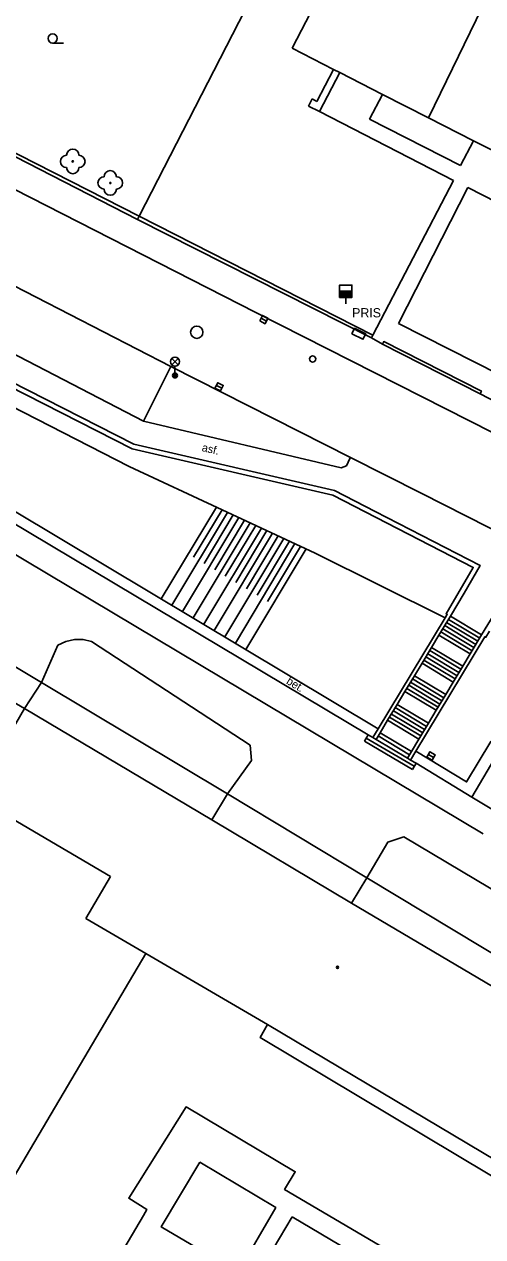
# Model space of a CAD drawing. Extents: x -600309 to -598967, y -1161267 to -1160292.
# Drawn here: x -600171.8 to -600134.5, y -1160858.6 to -1160760.1 of the extents above; entities that cross this region are included whole.
import ezdxf

# ---------------------------------------------------------------- set-up
doc = ezdxf.new("R2010")
doc.units = 0
for name, color, linetype in [('Level 10', 7, 'Continuous'), ('Level 11', 7, 'Continuous'), ('Level 14', 7, 'Continuous'), ('Level 15', 7, 'Continuous'), ('Level 22', 7, 'Continuous'), ('Level 24', 7, 'Continuous'), ('Level 27', 7, 'Continuous'), ('Level 28', 7, 'Continuous'), ('Level 33', 7, 'Continuous'), ('Level 36', 7, 'Continuous'), ('Level 39', 7, 'Continuous'), ('Level 40', 7, 'Continuous'), ('Level 41', 7, 'Continuous'), ('Level 5', 7, 'Continuous'), ('Level 7', 7, 'Continuous'), ('Level 8', 7, 'Continuous')]:
    doc.layers.add(name, color=color, linetype=linetype)

msp = doc.modelspace()

# ---------------------------------------------------------------- linework, layer by layer
at = {"layer": 'Level 10'}
for points in [[(-600159.88, -1160787.89), (-600184.5, -1160775.24), (-600193.63, -1160770.49)], [(-600179.12, -1160770.15), (-600152.98, -1160783.51)], [(-600152.98, -1160783.51), (-600124.1022, -1160798.1542), (-600119.2199, -1160800.63)], [(-600145.28, -1160795.28), (-600159.88, -1160787.89)], [(-600139.56, -1160798.19), (-600145.28, -1160795.28)], [(-600040.57, -1160847.6599), (-600070.09, -1160833.36), (-600088.17, -1160824.28), (-600121.57, -1160807.3172), (-600123.12, -1160806.53), (-600128.62, -1160803.73), (-600139.56, -1160798.19)]]:
    msp.add_lwpolyline(points, dxfattribs=at)
at = {"layer": 'Level 11'}
for points in [[(-600146.65, -1160763.76), (-600148.02, -1160766.36)], [(-600146.1599, -1160764.02), (-600147.8, -1160767.19)], [(-600148.4, -1160766.15), (-600148.68, -1160766.74)], [(-600148.68, -1160766.74), (-600147.8, -1160767.19)], [(-600148.02, -1160766.36), (-600148.4, -1160766.15)], [(-600142.68, -1160765.81), (-600143.74, -1160767.81)], [(-600147.8, -1160767.19), (-600136.9099, -1160772.8)], [(-600143.74, -1160767.81), (-600136.36, -1160771.56)], [(-600136.36, -1160771.56), (-600135.29, -1160769.57)], [(-600193.63, -1160770.49), (-600196.05, -1160775.11), (-600177.29, -1160784.45), (-600162.09, -1160792.34)], [(-600136.9099, -1160772.8), (-600143.4699, -1160785.35)], [(-600141.39, -1160784.4), (-600135.77, -1160773.36)], [(-600135.77, -1160773.36), (-600127.56, -1160777.55)], [(-600202.1, -1160781.95), (-600172.56, -1160799.64), (-600143.03, -1160817.33)], [(-600141.39, -1160784.4), (-600133.1599, -1160788.58)], [(-600162.09, -1160792.34), (-600159.88, -1160787.89)], [(-600162.09, -1160792.34), (-600146.03, -1160796.14), (-600145.62, -1160795.9699), (-600145.3273, -1160795.376), (-600145.28, -1160795.28)], [(-600134.52, -1160825.86), (-600176.96, -1160800.51), (-600176.71, -1160798.19)], [(-600173.04, -1160800.38), (-600143.84, -1160817.81)], [(-600137.63, -1160808.95), (-600135.1, -1160810.4699)], [(-600137.48, -1160808.69), (-600134.95, -1160810.2199)], [(-600137.32, -1160808.44), (-600134.79, -1160809.96)], [(-600137.17, -1160808.18), (-600134.64, -1160809.7)], [(-600170.37, -1160813.57), (-600177.78, -1160809.13)], [(-600138.1, -1160809.7199), (-600135.57, -1160811.25)], [(-600137.94, -1160809.46), (-600135.4099, -1160810.99)], [(-600137.79, -1160809.21), (-600135.26, -1160810.73)], [(-600170.37, -1160813.57), (-600169.04, -1160810.55)], [(-600169.04, -1160810.55), (-600168.4, -1160810.25), (-600167.7, -1160810.09), (-600166.99, -1160810.09), (-600166.3, -1160810.24)], [(-600166.3, -1160810.24), (-600153.44, -1160818.67), (-600153.31, -1160819.9099), (-600155.28, -1160822.62)], [(-600138.85, -1160810.98), (-600136.32, -1160812.5)], [(-600138.7, -1160810.7199), (-600136.17, -1160812.24)], [(-600139.4699, -1160812), (-600136.94, -1160813.53)], [(-600139.32, -1160811.75), (-600136.79, -1160813.27)], [(-600139.1599, -1160811.49), (-600136.63, -1160813.02)], [(-600139.01, -1160811.23), (-600136.48, -1160812.76)], [(-600140.09, -1160813.02), (-600137.55, -1160814.55)], [(-600171.74, -1160815.67), (-600170.37, -1160813.57)], [(-600170.37, -1160813.57), (-600155.28, -1160822.62)], [(-600140.55, -1160813.8), (-600138.02, -1160815.32)], [(-600140.4, -1160813.54), (-600137.86, -1160815.06)], [(-600140.24, -1160813.28), (-600137.71, -1160814.81)], [(-600140.86, -1160814.31), (-600138.32, -1160815.83)], [(-600140.71, -1160814.05), (-600138.17, -1160815.58)], [(-600141.8, -1160815.87), (-600139.27, -1160817.4)], [(-600141.65, -1160815.61), (-600139.11, -1160817.14)], [(-600141.49, -1160815.36), (-600138.96, -1160816.88)], [(-600142.27, -1160816.64), (-600139.73, -1160818.17)], [(-600142.11, -1160816.38), (-600139.58, -1160817.9099)], [(-600141.96, -1160816.13), (-600139.42, -1160817.65)], [(-600144.1599, -1160818.34), (-600143.84, -1160817.81)], [(-600143.84, -1160817.81), (-600143.46, -1160818.04)], [(-600143.03, -1160817.9099), (-600140.49, -1160819.44)], [(-600142.88, -1160817.65), (-600140.34, -1160819.18)], [(-600144.1599, -1160818.34), (-600140.26, -1160820.63)], [(-600144.01, -1160818.08), (-600140.11, -1160820.37)], [(-600143.2, -1160818.19), (-600140.6599, -1160819.71)], [(-600139.9699, -1160819.1599), (-600135.86, -1160821.64), (-600133.89, -1160818.35), (-600113.76, -1160830.38), (-600093.62, -1160842.4099), (-600090.98, -1160837.96), (-600073.1599, -1160848.64), (-600077.17, -1160855.4)], [(-600140.26, -1160820.63), (-600139.96, -1160820.13)], [(-600155.28, -1160822.62), (-600156.54, -1160824.73)], [(-600143.9699, -1160829.43), (-600155.28, -1160822.62)], [(-600118.17, -1160844.98), (-600116.24, -1160842.03), (-600116.55, -1160840.65), (-600140.95, -1160826.11), (-600142.25, -1160826.54), (-600143.9699, -1160829.43)], [(-600143.9699, -1160829.43), (-600145.2, -1160831.5)], [(-600118.17, -1160844.98), (-600143.9699, -1160829.43)], [(-600125.33, -1160857.24), (-600125.96, -1160858.35), (-600152.61, -1160842.4099), (-600152.03, -1160841.36)], [(-600173.54, -1160876.29), (-600162.08, -1160856.87), (-600161.82, -1160856.37), (-600163.28, -1160855.4699), (-600158.63, -1160848.05), (-600149.77, -1160853.32), (-600150.63, -1160854.75), (-600138.35, -1160861.98), (-600137.55, -1160860.67), (-600130.4, -1160864.89)], [(-600157.52, -1160852.53), (-600151.35, -1160856.2199), (-600154.4099, -1160861.4699), (-600160.64, -1160857.8), (-600157.52, -1160852.53)], [(-600150.03, -1160856.99), (-600140.71, -1160862.51), (-600142.88, -1160865.9), (-600152.08, -1160860.45), (-600150.03, -1160856.99)]]:
    msp.add_lwpolyline(points, dxfattribs=at)
at = {"layer": 'Level 14'}
msp.add_lwpolyline([(-600137.6, -1160808.31), (-600148.14, -1160803.06), (-600163.25, -1160796.03), (-600181.48, -1160786.68), (-600198.92, -1160777.61), (-600208.88, -1160772.06), (-600225.76, -1160762.27), (-600241.11, -1160752.85)], dxfattribs=at)
at = {"layer": 'Level 15'}
for points in [[(-600156.17, -1160799.32), (-600160.64, -1160806.78)], [(-600155.26, -1160799.75), (-600159.78, -1160807.3)], [(-600154.35, -1160800.17), (-600158.92, -1160807.81)], [(-600155.71, -1160799.54), (-600158.02, -1160803.39)], [(-600154.8, -1160799.96), (-600157.1599, -1160803.9)], [(-600153.43, -1160800.6), (-600158.06, -1160808.32)], [(-600152.52, -1160801.02), (-600157.2, -1160808.84)], [(-600153.89, -1160800.38), (-600156.3, -1160804.4099)], [(-600152.98, -1160800.81), (-600155.45, -1160804.93)], [(-600151.61, -1160801.45), (-600156.35, -1160809.35)], [(-600150.7, -1160801.87), (-600155.49, -1160809.87)], [(-600152.07, -1160801.23), (-600154.59, -1160805.44)], [(-600151.1599, -1160801.6599), (-600153.73, -1160805.96)], [(-600150.24, -1160802.08), (-600152.87, -1160806.4699)], [(-600149.79, -1160802.29), (-600154.63, -1160810.38)], [(-600148.88, -1160802.7199), (-600153.77, -1160810.89)], [(-600149.33, -1160802.51), (-600152.01, -1160806.98)]]:
    msp.add_lwpolyline(points, dxfattribs=at)
at = {"layer": 'Level 22'}
for centre in [(-600167.83, -1160771.24), (-600164.78, -1160772.99)]:
    msp.add_circle(centre, 0.05, dxfattribs=at)
for centre, start, end in [((-600167.83, -1160770.74), 0, 180), ((-600168.33, -1160771.24), 90, 270), ((-600167.33, -1160771.24), 270, 90), ((-600167.83, -1160771.74), 180, 0), ((-600165.28, -1160772.99), 90, 270), ((-600164.78, -1160772.49), 0, 180), ((-600164.28, -1160772.99), 270, 90), ((-600164.78, -1160773.49), 180, 0)]:
    msp.add_arc(centre, 0.5, start, end, dxfattribs=at)
at = {"layer": 'Level 24'}
msp.add_lwpolyline([(-600145.169, -1160785.2459), (-600144.2699, -1160785.6836), (-600144.051, -1160785.2341), (-600144.9501, -1160784.7964)], close=True, dxfattribs=at)
at = {"layer": 'Level 27'}
for p, q in [((-600152.5428, -1160783.9765), (-600152.0972, -1160784.2035)), ((-600156.1728, -1160789.4365), (-600155.7272, -1160789.6635)), ((-600138.9644, -1160819.4115), (-600138.5356, -1160819.6685))]:
    msp.add_line(p, q, dxfattribs=at)
for points in [[(-600152.6562, -1160784.1993), (-600152.2107, -1160784.4262), (-600151.9838, -1160783.9807), (-600152.4293, -1160783.7538)], [(-600156.2862, -1160789.6593), (-600155.8407, -1160789.8862), (-600155.6138, -1160789.4407), (-600156.0593, -1160789.2138)], [(-600139.0929, -1160819.626), (-600138.664, -1160819.8829), (-600138.4071, -1160819.454), (-600138.836, -1160819.1971)]]:
    msp.add_lwpolyline(points, close=True, dxfattribs=at)
msp.add_circle((-600157.76, -1160785.12), 0.5, dxfattribs=at)
at = {"layer": 'Level 28'}
for p, q in [((-600146.17, -1160781.79), (-600145.17, -1160781.79)), ((-600146.17, -1160781.84), (-600145.17, -1160781.84)), ((-600146.17, -1160781.89), (-600145.17, -1160781.89)), ((-600146.17, -1160781.94), (-600145.17, -1160781.94)), ((-600146.17, -1160781.99), (-600145.17, -1160781.99)), ((-600146.17, -1160782.04), (-600145.17, -1160782.04)), ((-600146.17, -1160782.09), (-600145.17, -1160782.09)), ((-600146.17, -1160782.14), (-600145.17, -1160782.14)), ((-600146.17, -1160782.19), (-600145.17, -1160782.19)), ((-600146.17, -1160782.24), (-600145.17, -1160782.24)), ((-600145.67, -1160782.29), (-600145.67, -1160782.82))]:
    msp.add_line(p, q, dxfattribs=at)
msp.add_lwpolyline([(-600146.17, -1160782.29), (-600145.17, -1160782.29), (-600145.17, -1160781.29), (-600146.17, -1160781.29)], close=True, dxfattribs=at)
msp.add_circle((-600148.36, -1160787.29), 0.25, dxfattribs=at)
at = {"layer": 'Level 33'}
for p, q in [((-600159.795, -1160787.77), (-600159.265, -1160787.24)), ((-600159.795, -1160787.24), (-600159.265, -1160787.77)), ((-600159.53, -1160787.88), (-600159.53, -1160788.63))]:
    msp.add_line(p, q, dxfattribs=at)
for centre, radius in [((-600159.53, -1160787.505), 0.375), ((-600159.53, -1160788.63), 0.2), ((-600159.53, -1160788.63), 0.1445), ((-600159.53, -1160788.63), 0.0876)]:
    msp.add_circle(centre, radius, dxfattribs=at)
at = {"layer": 'Level 36'}
msp.add_line((-600169.46, -1160761.625), (-600168.585, -1160761.625), dxfattribs=at)
msp.add_circle((-600169.4601, -1160761.2499), 0.375, dxfattribs=at)
at = {"layer": 'Level 39'}
for radius in [0.09, 0.0398]:
    msp.add_circle((-600146.34, -1160836.71), radius, dxfattribs=at)
at = {"layer": 'Level 5'}
for points in [[(-600144.4099, -1160751.21), (-600150.03, -1160762.05)], [(-600138.94, -1160767.71), (-600133.62, -1160756.71)], [(-600150.03, -1160762.05), (-600146.65, -1160763.76)], [(-600146.65, -1160763.76), (-600146.1599, -1160764.02)], [(-600146.1599, -1160764.02), (-600142.68, -1160765.81)], [(-600142.68, -1160765.81), (-600138.94, -1160767.71)], [(-600138.94, -1160767.71), (-600135.29, -1160769.57)], [(-600135.29, -1160769.57), (-600131.86, -1160771.27)], [(-600179.23, -1160811.32), (-600171.74, -1160815.67)], [(-600171.74, -1160815.67), (-600175.89, -1160822.81)], [(-600171.74, -1160815.67), (-600156.54, -1160824.73)], [(-600133.56, -1160819.73), (-600135.43, -1160822.88)], [(-600175.89, -1160822.81), (-600164.77, -1160829.32)], [(-600135.43, -1160822.88), (-600132.13, -1160824.85)], [(-600156.54, -1160824.73), (-600145.2, -1160831.5)], [(-600164.77, -1160829.32), (-600166.77, -1160832.73)], [(-600145.2, -1160831.5), (-600119.34, -1160846.8)], [(-600166.77, -1160832.73), (-600161.9, -1160835.58)], [(-600161.9, -1160835.58), (-600182.68, -1160870.75)], [(-600161.9, -1160835.58), (-600152.03, -1160841.36)], [(-600152.03, -1160841.36), (-600125.33, -1160857.24)]]:
    msp.add_lwpolyline(points, dxfattribs=at)
at = {"layer": 'Level 7'}
for points in [[(-600162.43, -1160775.68), (-600144.74, -1160741.2)], [(-600241.11, -1160752.85), (-600240.59, -1160751.96), (-600208.85, -1160770.87), (-600198.94, -1160776.28), (-600163, -1160794.59), (-600146.73, -1160798.35), (-600135.32, -1160804.2199), (-600137.52, -1160807.98), (-600137.43, -1160808.03), (-600137.6, -1160808.31)], [(-600184.81, -1160764.55), (-600184.4188, -1160764.7505), (-600162.56, -1160775.95)], [(-600162.43, -1160775.68), (-600184.7, -1160764.33)], [(-600162.86, -1160794.21), (-600198.75, -1160775.93)], [(-600162.56, -1160775.95), (-600162.43, -1160775.68)], [(-600162.56, -1160775.95), (-600143.58, -1160785.57)], [(-600143.4699, -1160785.35), (-600162.43, -1160775.68)], [(-600143.58, -1160785.57), (-600143.4699, -1160785.35)], [(-600134.77, -1160790.12), (-600134.6599, -1160789.9), (-600142.58, -1160785.87), (-600142.69, -1160786.09)], [(-600142.69, -1160786.09), (-600134.77, -1160790.12)], [(-600136.07, -1160806.3), (-600134.76, -1160804.06), (-600143.2737, -1160799.6771), (-600146.59, -1160797.9699), (-600162.86, -1160794.21)], [(-600137.17, -1160808.18), (-600136.07, -1160806.3)], [(-600133.4, -1160807.66), (-600134.64, -1160809.7)], [(-600137.6, -1160808.31), (-600143.03, -1160817.33)], [(-600138.1, -1160809.7199), (-600137.17, -1160808.18)], [(-600139.9699, -1160819.1599), (-600134.37, -1160809.85), (-600134.29, -1160809.9), (-600133.99, -1160809.4)], [(-600138.7, -1160810.7199), (-600138.1, -1160809.7199)], [(-600134.64, -1160809.7), (-600135.57, -1160811.25)], [(-600139.4699, -1160812), (-600138.7, -1160810.7199)], [(-600140.09, -1160813.02), (-600139.4699, -1160812)], [(-600135.57, -1160811.25), (-600136.17, -1160812.24)], [(-600140.86, -1160814.31), (-600140.09, -1160813.02)], [(-600136.17, -1160812.24), (-600136.94, -1160813.53)], [(-600136.94, -1160813.53), (-600137.55, -1160814.55)], [(-600141.49, -1160815.36), (-600140.86, -1160814.31)], [(-600137.55, -1160814.55), (-600138.32, -1160815.83)], [(-600142.27, -1160816.64), (-600141.49, -1160815.36)], [(-600138.32, -1160815.83), (-600138.96, -1160816.88)], [(-600142.88, -1160817.65), (-600142.27, -1160816.64)], [(-600138.96, -1160816.88), (-600139.73, -1160818.17)], [(-600143.03, -1160817.33), (-600143.46, -1160818.04)], [(-600143.46, -1160818.04), (-600143.2, -1160818.19), (-600142.88, -1160817.65)], [(-600139.73, -1160818.17), (-600140.34, -1160819.18)], [(-600140.34, -1160819.18), (-600140.6599, -1160819.71), (-600140.4, -1160819.87)], [(-600140.4, -1160819.87), (-600139.9699, -1160819.1599)], [(-600140.4, -1160819.87), (-600139.96, -1160820.13)], [(-600139.96, -1160820.13), (-600135.43, -1160822.88)]]:
    msp.add_lwpolyline(points, dxfattribs=at)
at = {"layer": 'Level 8'}
for points in [[(-600143.58, -1160785.57), (-600142.69, -1160786.09)], [(-600134.77, -1160790.12), (-600134.08, -1160790.46), (-600130.88, -1160792.02)]]:
    msp.add_lwpolyline(points, dxfattribs=at)

# ---------------------------------------------------------------- texts
at = {"layer": 'Level 40'}
for s, rotation, p in [('asf.', 346.69, (-600157.39, -1160794.76)), ('bet.', 329.05, (-600150.55, -1160813.63))]:
    msp.add_text(s, height=0.65, rotation=rotation, dxfattribs=at).set_placement(p)
at = {"layer": 'Level 41'}
msp.add_text('PRIS', height=0.75, dxfattribs=at).set_placement((-600145.15, -1160783.9099))

doc.saveas('drawing.dxf')
